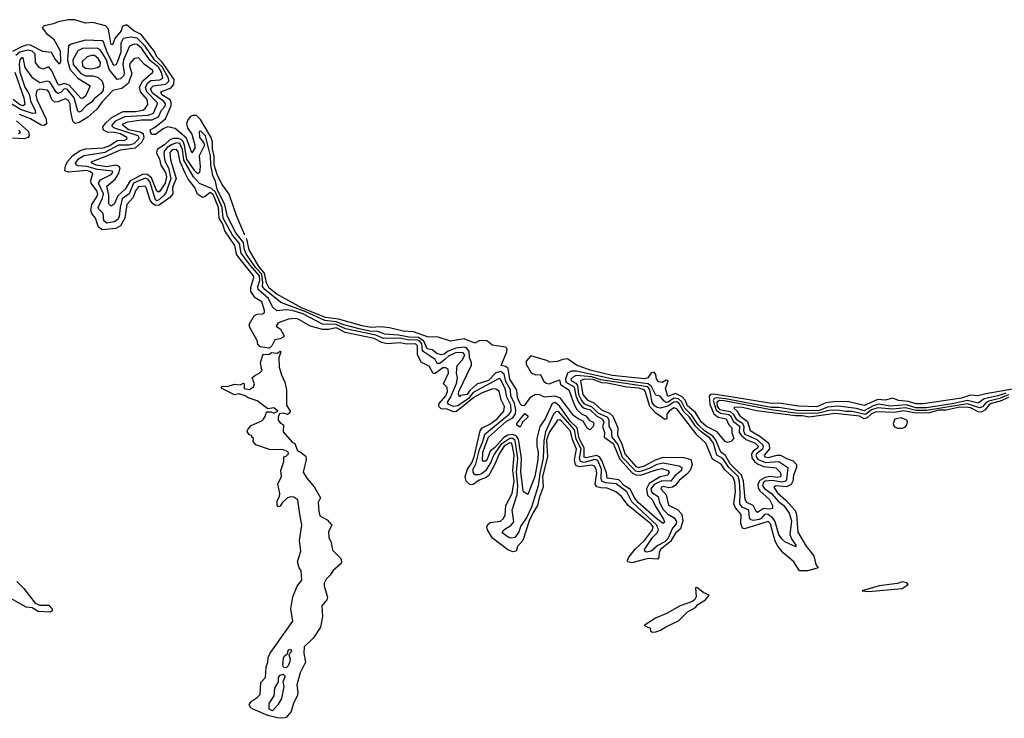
# Model space of a CAD drawing. Extents: x 2472589 to 2662339, y 701009 to 849030.
# Tile 365 of 406: x 2621693 to 2628168, y 754906 to 759499. Entities that reach past the tile are written whole.
import ezdxf

# ---------------------------------------------------------------- set-up
doc = ezdxf.new("R2010")
doc.units = 0

msp = doc.modelspace()

# ---------------------------------------------------------------- linework, layer by layer
at = {"layer": '0CON05XD'}
for points in [[(2623174.5, 758082.3), (2623120.6, 758205), (2623071.2, 758351.2), (2623025, 758416), (2622994.3, 758475), (2622972.8, 758545), (2622971.8, 758601.8), (2622961.9, 758648.1), (2622960.6, 758695), (2622951.1, 758725), (2622882.5, 758842.5), (2622855, 758868.5), (2622830.5, 758869.5), (2622816.3, 758863.7), (2622799.2, 758840.8), (2622790.4, 758815), (2622797.3, 758787.3), (2622825, 758747.5), (2622844.2, 758675), (2622844.2, 758655), (2622825, 758623.8), (2622789.6, 758719.6), (2622714.4, 758784.4), (2622665, 758794.4), (2622637.4, 758782.6), (2622585, 758743.3), (2622565, 758743.8), (2622556.2, 758755), (2622550, 758775), (2622579.8, 758790.2), (2622651.9, 758848.1), (2622690, 758935), (2622690, 758955), (2622681.6, 758971.6), (2622626.9, 759005), (2622621.4, 759025), (2622688.5, 759051.5), (2622705.8, 759075), (2622708, 759105), (2622630.6, 759220.6), (2622595, 759254.7), (2622579, 759289), (2622491, 759401), (2622443.8, 759425), (2622395, 759465.6), (2622367.1, 759455), (2622360, 759425), (2622319.5, 759375), (2622304.2, 759334.2), (2622295, 759336.2), (2622292.1, 759345), (2622276.2, 759436.2), (2622258.3, 759458.3), (2622175, 759480.8), (2622125, 759476.2), (2622055, 759499.2), (2622015, 759498.6), (2621945, 759484.4), (2621915, 759471.1), (2621855, 759459.1), (2621841.9, 759445), (2621868.8, 759408.8), (2621915, 759374.3), (2621958.5, 759295), (2621961.2, 759225), (2621955, 759207.5), (2621923.1, 759245), (2621903, 759283), (2621845, 759290), (2621765, 759332), (2621745, 759333.5), (2621705, 759321.7), (2621645, 759289.1)], [(2624491.8, 757268.2), (2624455, 757238.9), (2624438.1, 757238.1), (2624425.1, 757265.1), (2624347, 757317), (2624341.4, 757325), (2624337.6, 757367.6), (2624323.2, 757385), (2624305, 757394.5), (2624255, 757392.3), (2624195, 757404.6), (2624085, 757404), (2624035, 757426), (2623835, 757466.2), (2623775, 757494.4), (2623685, 757497.9), (2623555.9, 757565), (2623485, 757586.5), (2623445, 757592.1), (2623384.1, 757584.1), (2623355, 757612.3), (2623329.7, 757665), (2623260.9, 757725), (2623259.1, 757745), (2623272.7, 757785), (2623270.2, 757815), (2623208.5, 757885), (2623149.3, 757965), (2623138.2, 758028.2), (2623093.3, 758083.3), (2623030.1, 758195), (2623024.5, 758265), (2622980.1, 758365), (2622955, 758389.2), (2622875, 758421.9), (2622835, 758465.7), (2622773.1, 758575), (2622763.4, 758645), (2622745, 758685.9), (2622725, 758689.1), (2622695, 758679.4), (2622661.7, 758658.3), (2622642.5, 758635), (2622640, 758615), (2622648, 758568), (2622670.7, 758525), (2622687.8, 758455), (2622656.6, 758365), (2622643.5, 758346.5), (2622605, 758313.6), (2622595, 758308.6), (2622585, 758314.2), (2622548.4, 758435), (2622535, 758451.7), (2622517.7, 758457.7), (2622440.6, 758425), (2622413.2, 758355), (2622367.9, 758322.1), (2622353.3, 758265), (2622347.5, 758205), (2622338.1, 758185), (2622315, 758170.6), (2622265, 758161.1), (2622247.2, 758177.2), (2622242.2, 758225), (2622212.8, 758252.8), (2622208.4, 758265), (2622237.9, 758325), (2622243.8, 758355), (2622212, 758425), (2622225, 758445.9), (2622295, 758481.1), (2622305.4, 758495), (2622303.3, 758503.3), (2622205, 758514.3), (2622135, 758534.4), (2622078.6, 758538.6), (2622064.1, 758544.1), (2622060, 758555), (2622079.4, 758585), (2622115, 758607), (2622255, 758629.1), (2622345, 758675.5), (2622413.3, 758676.7), (2622445, 758684.8), (2622477.6, 758717.6), (2622475, 758732.9), (2622459.6, 758740.4), (2622316.8, 758786.8), (2622302.8, 758795), (2622301.4, 758805), (2622325, 758833.6), (2622385, 758862.8), (2622538, 758872), (2622572.4, 758885), (2622600, 758945), (2622597.8, 758955), (2622530.1, 759025), (2622520.3, 759055), (2622536.5, 759083.5), (2622555, 759098.5), (2622615, 759103.7), (2622635, 759114.6), (2622624.8, 759155), (2622605, 759187.4), (2622551.2, 759231.2), (2622495, 759311.9), (2622465, 759336.2), (2622445, 759338.6), (2622415.7, 759324.3), (2622375.9, 759235), (2622371.3, 759205), (2622380.5, 759155), (2622376.9, 759133.1), (2622355, 759110.4), (2622335, 759106.8), (2622280.8, 759170.8), (2622262.8, 759235), (2622233.4, 759285), (2622221.9, 759301.9), (2622203, 759313), (2622105, 759310), (2622076.4, 759293.6), (2622043.5, 759235), (2622045, 759204.6), (2622094.9, 759144.9), (2622125, 759129.4), (2622175, 759129.3), (2622208.5, 759118.5), (2622235.2, 759095.2), (2622243.3, 759065), (2622241.5, 759035), (2622227.7, 759015), (2622185, 758981.2), (2622162.9, 758955), (2622131.3, 758935), (2622095, 758895.4), (2622085, 758891.8), (2622075, 758897.8), (2622051.6, 758985), (2622005, 759042.8), (2621985, 759043.6), (2621965, 759022.5), (2621944.4, 759014.4), (2621932.5, 759022.5), (2621891.6, 759091.6), (2621875, 759095.8), (2621824.8, 759084.8), (2621778.7, 759115), (2621728.2, 759185), (2621715, 759248.6), (2621705, 759248.9), (2621694, 759235), (2621690, 759205), (2621694.8, 759155.2), (2621727.9, 759055), (2621746.2, 759025), (2621757.1, 759005), (2621764.1, 758964.1), (2621794.8, 758905), (2621796.5, 758883.5), (2621776.8, 758883.2), (2621697.7, 758907.7), (2621635, 758948.1)], [(2628177.1, 757042.9), (2628125, 757025.4), (2628035, 757006.5), (2627995, 756978.7), (2627925, 756995.6), (2627825, 756972.5), (2627655, 756946.3), (2627616.9, 756946.9), (2627585, 756946.4), (2627525, 756966.5), (2627415, 756959.2), (2627345, 756970.2), (2627305, 756961), (2627245, 756927.1), (2627195, 756943), (2627075, 756958), (2627005, 756950.9), (2626945, 756927.2), (2626805, 756929.3), (2626685, 756948.4), (2626635, 756949.3), (2626335, 757007.1), (2626275, 757012.9), (2626260.5, 757009.5), (2626253.5, 756995), (2626272.2, 756932.2), (2626301.8, 756911.8), (2626355, 756903.8), (2626366.5, 756895), (2626387.4, 756857.4), (2626404.8, 756845), (2626426, 756826), (2626424.8, 756785), (2626439.7, 756765), (2626469.9, 756739.9), (2626529.2, 756715), (2626548.1, 756695), (2626545, 756681.9), (2626515, 756661.6), (2626504.3, 756645), (2626507.6, 756617.6), (2626524.1, 756594.1), (2626545, 756578), (2626585, 756561.6), (2626665, 756553.4), (2626693.8, 756525), (2626698.6, 756505), (2626695, 756493.3), (2626675, 756488.7), (2626625, 756496.3), (2626595, 756489.8), (2626560.1, 756469.9), (2626546.8, 756445), (2626549.9, 756419.9), (2626560.4, 756400.4), (2626622.5, 756345), (2626642.5, 756305), (2626643.3, 756285), (2626625, 756280.5), (2626585, 756285.5), (2626545, 756259.4), (2626535, 756266), (2626515.2, 756305.2), (2626474.6, 756325), (2626464, 756345), (2626452.4, 756465), (2626440, 756505), (2626365, 756579.4), (2626333.6, 756633.6), (2626302.6, 756655), (2626269.6, 756735), (2626251, 756761), (2626195, 756796.7), (2626154.1, 756835), (2626110.2, 756900.2), (2626066.5, 756945), (2626045, 756988.4), (2626025, 757007.2), (2625995, 757010), (2625957, 756985), (2625943.1, 756983.1), (2625930.3, 756990.3), (2625905, 757023.1), (2625875, 757031.2), (2625847.2, 757087.2), (2625825, 757104.7), (2625605, 757132.4), (2625355, 757188.9), (2625321.8, 757188.2), (2625295, 757174.7), (2625281.9, 757135), (2625285.3, 757115.3), (2625340, 757085), (2625350.5, 757025), (2625367.5, 756985), (2625388.1, 756958.1), (2625405, 756945.9), (2625445, 756934.2), (2625485, 756893.6), (2625525, 756873.3), (2625533.3, 756853.3), (2625526, 756825), (2625538.9, 756785), (2625535.3, 756755), (2625595, 756713.2), (2625639.3, 756609.3), (2625720.4, 756520.4), (2625745, 756506.6), (2625775, 756504.5), (2625885, 756542.8), (2625915, 756547.8), (2625954.2, 756535), (2625964.4, 756524.4), (2625955, 756504.1), (2625905, 756492.8), (2625831.4, 756448.6), (2625814, 756415), (2625822, 756372), (2625855, 756343.3), (2625872.3, 756302.3), (2625926.5, 756215), (2625933.3, 756195), (2625925, 756186.7), (2625885, 756214.7), (2625760.6, 756325), (2625735, 756356.5), (2625709.4, 756409.4), (2625670, 756435), (2625632.7, 756472.7), (2625555.8, 756485.8), (2625550.7, 756519.3), (2625521.9, 756601.9), (2625505.5, 756625.5), (2625485, 756632.9), (2625418.3, 756618.3), (2625405, 756622.5), (2625405.7, 756685), (2625372.2, 756745), (2625359.7, 756815), (2625315, 756856.6), (2625245, 756955.6), (2625215, 756982.8), (2625194.8, 756975), (2625148.8, 756875), (2625112.3, 756825), (2625094.2, 756745), (2625094, 756695), (2625102.3, 756655), (2625100.5, 756605), (2625079.4, 756495), (2625035, 756377.5), (2625005, 756393.8), (2625002.6, 756402.6), (2624988.7, 756525), (2624992.8, 756615), (2624980.6, 756700.6), (2624972, 756742), (2624960.1, 756760.1), (2624935, 756771), (2624903, 756767), (2624877.6, 756752.4), (2624815, 756683.9), (2624787.1, 756662.9), (2624765, 756603.9), (2624755, 756596.9), (2624737.1, 756597.1), (2624738.1, 756655), (2624775, 756754.7), (2624895, 756859.3), (2624935, 756881.6), (2624952.8, 756907.2), (2624955.9, 756935), (2624945.9, 756975), (2624923.6, 757025), (2624921, 757065), (2624890.4, 757120.4), (2624878.2, 757168.2), (2624856, 757186), (2624825, 757177.4), (2624775, 757126.5), (2624698.1, 757101.9), (2624650.5, 757059.5), (2624634.5, 757035), (2624592.3, 757027.7), (2624585, 757020), (2624578, 757038), (2624580.9, 757055), (2624663.2, 757226.8), (2624664.5, 757245), (2624650.4, 757275), (2624648.6, 757318.6), (2624631.8, 757341.8), (2624615, 757345.5), (2624561.3, 757338.7), (2624511.2, 757318.8), (2624485, 757299.5), (2624465, 757296.7), (2624435, 757305.4), (2624405, 757328), (2624371.8, 757335), (2624350.5, 757385), (2624315, 757410), (2624255, 757410.9), (2624185, 757425.8), (2624095, 757432.2), (2624048.9, 757448.9), (2623995, 757451.7), (2623925, 757466.2), (2623825, 757491.9), (2623775, 757511.6), (2623700.5, 757520.5), (2623575, 757577.8), (2623410.3, 757640.3), (2623304.7, 757724.7), (2623290.3, 757745), (2623291.4, 757771.4), (2623284.7, 757825), (2623246.9, 757866.9), (2623184.5, 757955), (2623171, 757985), (2623165, 758035.3), (2623115, 758098.1), (2623059, 758205), (2623042.4, 758282.4), (2622992.5, 758385), (2622980.7, 758435), (2622963.2, 758475), (2622949.3, 758545), (2622948.1, 758605), (2622915, 758735.9), (2622885, 758766.9), (2622872.7, 758765), (2622876.2, 758725), (2622902.4, 758692.4), (2622907.5, 758675), (2622872.4, 758605), (2622880.8, 758535), (2622875.2, 758494.8), (2622865, 758486.4), (2622845, 758504.6), (2622792, 758582), (2622777.4, 758672.6), (2622767.8, 758697.8), (2622755, 758711.2), (2622735, 758718.3), (2622703, 758717), (2622680, 758710), (2622645, 758676.7), (2622596.6, 758645), (2622593.4, 758623.4), (2622613.2, 758583.2), (2622621.6, 758541.6), (2622652, 758495), (2622658.3, 758465), (2622649.3, 758425), (2622615, 758370.9), (2622605, 758365.5), (2622595, 758371.2), (2622560, 758460), (2622530.6, 758480.6), (2622505, 758483.1), (2622420.5, 758439.5), (2622385.8, 758384.2), (2622338.1, 758341.9), (2622315, 758286.2), (2622295, 758273.8), (2622278.8, 758288.8), (2622280, 758345), (2622265.4, 758405), (2622320.3, 758449.7), (2622343.4, 758485), (2622352.9, 758525), (2622346, 758536), (2622325, 758542.3), (2622265, 758530.9), (2622195, 758542.8), (2622168.6, 758555), (2622162, 758565), (2622265, 758603.8), (2622355, 758644), (2622453.9, 758656.1), (2622496.9, 758693.1), (2622512, 758725), (2622506.3, 758746.3), (2622485, 758759.2), (2622409.6, 758775), (2622371.8, 758805), (2622371.5, 758815), (2622405, 758828.6), (2622495, 758840.3), (2622565, 758841.5), (2622605, 758861.1), (2622626.1, 758903.9), (2622648.6, 758931.4), (2622651.3, 758945), (2622641.1, 758961.1), (2622566.6, 759015), (2622552.2, 759045), (2622570, 759065), (2622654, 759076), (2622674.4, 759095), (2622671.1, 759115), (2622628.9, 759188.9), (2622578.8, 759235), (2622518.6, 759325), (2622465, 759377.1), (2622425, 759384.8), (2622374.1, 759375), (2622358.3, 759345), (2622357.3, 759285), (2622335, 759216.9), (2622325, 759201.4), (2622315, 759198.1), (2622305, 759208.1), (2622265, 759291.1), (2622245, 759352.7), (2622235, 759360.9), (2622125, 759364.7), (2622032.5, 759337.5), (2622013.6, 759326.4), (2622007.3, 759232.7), (2622023, 759173), (2622075.1, 759115.1), (2622155.8, 759065), (2622125, 758996), (2622105, 758981.1), (2622095, 758983.5), (2622019.3, 759069.3), (2621985, 759080.5), (2621955, 759069.2), (2621945, 759071.3), (2621905, 759163.1), (2621885, 759188.6), (2621845, 759174.2), (2621821.2, 759185), (2621796.9, 759216.9), (2621795, 759273.1), (2621775, 759291.3), (2621745, 759299.2), (2621694.2, 759285.8), (2621667.1, 759262.9)], [(2622165, 759176.6), (2622205, 759183.8), (2622223.1, 759195), (2622225, 759218.8), (2622209.2, 759245), (2622185, 759263.1), (2622165, 759264.6), (2622136, 759255), (2622103.8, 759225), (2622105, 759196), (2622125, 759180.4), (2622165, 759176.6)], [(2624902.7, 756012.7), (2624801.2, 756091.2), (2624769.4, 756145), (2624765.6, 756165), (2624770.4, 756179.6), (2624787.6, 756192.4), (2624855, 756202.9), (2624875, 756219.4), (2624886.2, 756243.8), (2624890.8, 756305), (2624931.9, 756385), (2624944.5, 756465), (2624934.8, 756535), (2624945.6, 756635), (2624934.1, 756694.1), (2624925.9, 756715), (2624915, 756716.9), (2624879.5, 756695), (2624845, 756644.6), (2624819, 756581), (2624777, 756503), (2624760.3, 756489.7), (2624715, 756471), (2624675, 756442), (2624655, 756441.1), (2624629.8, 756465), (2624621.6, 756495), (2624636.7, 756545), (2624665.6, 756585), (2624681.1, 756625), (2624722, 756795), (2624734.5, 756815.5), (2624785, 756838.7), (2624831.8, 756875), (2624877.5, 756925), (2624882, 756955), (2624859.2, 756999.2), (2624845, 757056.5), (2624825, 757069.6), (2624805, 757071.3), (2624735, 757045.8), (2624680.3, 757015), (2624565, 756922.3), (2624545, 756921), (2624505, 756937.7), (2624465, 756939.6), (2624449.8, 756955), (2624450.9, 756975), (2624495.9, 757025), (2624507, 757055), (2624505, 757080), (2624479.5, 757105), (2624513.2, 757175), (2624511.5, 757201.5), (2624495, 757210), (2624475, 757209.6), (2624425, 757172), (2624412.7, 757172.7), (2624385, 757221.4), (2624334.6, 757244.6), (2624308.9, 757295), (2624308.2, 757355), (2624295, 757367.1), (2624236.7, 757366.7), (2624195, 757374), (2624108.7, 757368.7), (2624075, 757377.7), (2624025, 757403.3), (2623832.3, 757442.3), (2623775, 757474.1), (2623725, 757461.6), (2623685, 757461.8), (2623604.7, 757484.7), (2623525, 757531.1), (2623505, 757535.4), (2623460.9, 757529.1), (2623393.3, 757505), (2623380, 757485), (2623407.5, 757465), (2623430, 757425), (2623430, 757415), (2623405, 757400), (2623370, 757395), (2623350, 757355), (2623335, 757340), (2623275, 757347.5), (2623260, 757365), (2623255, 757390), (2623206.7, 757475), (2623202.5, 757495), (2623235, 757552.5), (2623255, 757562.5), (2623290, 757565), (2623302.5, 757575), (2623303.6, 757586.4), (2623285, 757644.2), (2623240.9, 757670.9), (2623212, 757712), (2623211.9, 757738.1), (2623233.3, 757805), (2623230, 757815), (2623134.8, 757934.8), (2623118.4, 757958.4), (2623108.1, 758015), (2623041.5, 758111.5), (2623029.2, 758155), (2623004.1, 758194.1), (2623000.3, 758265), (2622965, 758350.6), (2622945, 758362.2), (2622913.1, 758336.9), (2622895, 758330.4), (2622863.1, 758353.1), (2622844, 758395), (2622801.2, 758451.2), (2622781, 758491), (2622748.5, 758565), (2622735, 758630.8), (2622725, 758646.1), (2622695, 758644.6), (2622680.8, 758625), (2622685, 758578), (2622721.7, 758455), (2622698.8, 758395), (2622700.8, 758355), (2622680.2, 758329.8), (2622609.9, 758280.1), (2622585, 758276.5), (2622567.7, 758287.7), (2622551.6, 758311.6), (2622525.3, 758395), (2622515, 758405.5), (2622475, 758399.3), (2622454.7, 758374.7), (2622439.2, 758330.8), (2622398.2, 758285), (2622383.4, 758195), (2622355.6, 758144.4), (2622325, 758126.4), (2622235, 758118), (2622211.4, 758135), (2622192.5, 758195), (2622168.2, 758225), (2622161.7, 758245), (2622166.7, 758283.3), (2622201.2, 758335), (2622206.5, 758355), (2622201.2, 758375), (2622162.8, 758425), (2622161.8, 758445), (2622173.2, 758485), (2622159.3, 758499.3), (2622135, 758507.9), (2622015, 758495.8), (2621989.6, 758505), (2621995, 758540.8), (2622010, 758570), (2622043.3, 758606.7), (2622091.7, 758638.3), (2622125, 758649.1), (2622245, 758656.7), (2622285, 758673), (2622335, 758705.7), (2622383.5, 758706.5), (2622400, 758715), (2622397.3, 758725), (2622355, 758748.8), (2622315, 758758.3), (2622270.2, 758760.2), (2622243.2, 758773.2), (2622240, 758795), (2622258.7, 758821.3), (2622300.8, 758859.2), (2622374.5, 758895.5), (2622455, 758896.4), (2622502.5, 758905), (2622518.5, 758915), (2622535, 758942.5), (2622530.6, 758975), (2622487.1, 759025), (2622480.8, 759055), (2622501.8, 759098.2), (2622567.5, 759155), (2622568.6, 759165), (2622513.5, 759203.5), (2622475, 759248), (2622445, 759243.3), (2622418, 759212), (2622414.2, 759195), (2622430.9, 759145), (2622408, 759082), (2622365, 759046.2), (2622305, 759033.5), (2622235, 758958.8), (2622200.2, 758909.8), (2622141.8, 758858.2), (2622085, 758823.3), (2622057.1, 758817.1), (2622042.2, 758832.2), (2622026.6, 758905), (2622024.7, 758945), (2622015, 758967.3), (2621995, 758979.6), (2621969.1, 758970.9), (2621945, 758958.2), (2621925, 758957.3), (2621904.8, 758974.8), (2621885, 759024.3), (2621875, 759035.5), (2621825, 759043.1), (2621806.2, 759033.8), (2621800, 759005), (2621804.7, 758975), (2621867.8, 758845), (2621868.8, 758815), (2621855, 758803.1), (2621835, 758806.7), (2621765, 758847.4), (2621690.8, 758875)], [(2621660.6, 759155), (2621720.5, 758985), (2621727.4, 758942.6), (2621716.6, 758933.4), (2621695, 758940.4), (2621649.7, 758975)], [(2621671.9, 758835), (2621750, 758765), (2621754.6, 758735.4), (2621745.8, 758724.2), (2621725, 758715.8), (2621645, 758721.3)], [(2621688.1, 758775), (2621697.2, 758755), (2621682.2, 758747.8)], [(2628285, 757080), (2628045, 757038.3), (2627993.7, 757026.3), (2627945, 757030.3), (2627885, 757011.6), (2627635, 756973.8), (2627585.7, 756974.3), (2627538.2, 756988.2), (2627472, 756995), (2627435, 757010), (2627385, 756997.7), (2627335, 757001.3), (2627245, 756961.9), (2627145.7, 756985.7), (2627065, 756989.7), (2626995, 756980.9), (2626935, 756954.3), (2626815, 756957.1), (2626685, 756977.9), (2626637.5, 756975), (2626382.3, 757017.7), (2626255, 757037.9), (2626236.2, 757033.8), (2626226.9, 757023.1), (2626232.2, 756972.2), (2626258.5, 756908.5), (2626286, 756886), (2626338.6, 756875), (2626355.8, 756835.8), (2626375.6, 756815), (2626376.9, 756785), (2626390, 756745), (2626372.5, 756725), (2626345, 756718.8), (2626331.2, 756725), (2626280.2, 756790.2), (2626210, 756825), (2626175, 756855.5), (2626137.3, 756917.3), (2626085, 756959.6), (2626068.2, 756998.2), (2626049.5, 757019.5), (2626005, 757041), (2625955, 757021.2), (2625940, 757075), (2625957.5, 757125), (2625945, 757128.1), (2625917, 757113), (2625895, 757118.5), (2625879.5, 757135), (2625876.5, 757166.5), (2625865, 757182), (2625845, 757177.5), (2625822.5, 757145), (2625802.1, 757137.9), (2625589.9, 757160.1), (2625444.4, 757195), (2625355, 757226.9), (2625295, 757269.2), (2625265, 757266), (2625228.3, 757251.7), (2625175, 757247.5), (2625166.2, 757256.2), (2625055, 757288), (2625023.8, 757255), (2625024, 757235), (2625057.3, 757177.3), (2625084.1, 757164.1), (2625117.2, 757167.2), (2625138.2, 757125), (2625155, 757109.1), (2625175, 757105.9), (2625241.7, 757131.7), (2625249.6, 757099.6), (2625304.2, 757065), (2625338, 756968), (2625357.2, 756937.2), (2625387.9, 756907.9), (2625416.7, 756895), (2625437, 756867), (2625465, 756852.5), (2625468.8, 756845), (2625463.3, 756825), (2625445, 756803.3), (2625425, 756813.3), (2625398.8, 756858.8), (2625365, 756873.8), (2625335, 756896.2), (2625250.2, 757010.2), (2625215, 757023.1), (2625165, 757018.6), (2625145, 757017.5), (2625113.6, 757033.6), (2625085, 757035.7), (2625046.7, 757013.3), (2625010, 756960), (2624995, 756962.9), (2624985, 756974.3), (2624966.9, 757015), (2624962.4, 757062.4), (2624916.9, 757135), (2624906, 757206), (2624889.8, 757219.8), (2624860, 757225), (2624896.1, 757316.1), (2624898, 757335), (2624887.5, 757345), (2624799.1, 757359.1), (2624770, 757385), (2624755, 757389.6), (2624715, 757388.4), (2624685, 757372.7), (2624615, 757400.4), (2624525, 757385.4), (2624445, 757410.9), (2624375, 757412.9), (2624283.5, 757446.5), (2624215, 757450.3), (2624125, 757473), (2624065, 757478.8), (2624005, 757475.8), (2623944.4, 757485.6), (2623789.6, 757529.6), (2623705, 757542), (2623545, 757605.1), (2623384.2, 757695), (2623334.2, 757734.2), (2623315, 757769.5), (2623301.7, 757831.7), (2623265, 757875.7), (2623201.7, 757985), (2623186.3, 758056.2), (2623184.5, 758059.5)], [(2623425, 754905.8), (2623385, 754909), (2623324.3, 754924.3), (2623228.5, 754965), (2623213.8, 754975), (2623201.9, 754995), (2623215, 755016.2), (2623255, 755042.5), (2623275, 755063.3), (2623279.7, 755140.3), (2623310, 755175), (2623312.7, 755245), (2623324.5, 755275), (2623327.2, 755305), (2623340.8, 755335), (2623489.5, 755545), (2623475.5, 755625), (2623490, 755705), (2623518, 755775), (2623547.8, 755815), (2623544.4, 755874.4), (2623530.8, 755895), (2623520.8, 755935), (2623541.2, 756005), (2623532.5, 756075), (2623549.1, 756175), (2623532, 756262), (2623522.5, 756342.5), (2623495, 756360.8), (2623475, 756362.9), (2623455, 756355.7), (2623418.5, 756321.5), (2623405, 756300), (2623395, 756296.7), (2623386.2, 756306.2), (2623385.8, 756335), (2623400.9, 756365), (2623403.6, 756385), (2623390.8, 756445), (2623414, 756495), (2623410, 756535), (2623430, 756595), (2623430, 756625), (2623445, 756630), (2623460, 756645), (2623458.3, 756658.3), (2623425, 756670), (2623335, 756673.3), (2623245, 756703.8), (2623227.5, 756725), (2623230, 756745), (2623220, 756755), (2623220, 756765), (2623205, 756770), (2623188.3, 756788.3), (2623192.5, 756805), (2623215, 756830), (2623285, 756862.5), (2623296.4, 756873.6), (2623310, 756895), (2623315, 756920), (2623345, 756920), (2623365, 756912.5), (2623390, 756925), (2623365, 756946.7), (2623325, 756940), (2623253.6, 756993.6), (2623195, 757013.8), (2623175, 757026.7), (2623135, 757040), (2623105, 757032.5), (2623022.5, 757075), (2623020, 757085), (2623025, 757090), (2623057, 757087), (2623105, 757103.8), (2623141.7, 757098.3), (2623165, 757110), (2623170, 757105), (2623170, 757075), (2623205, 757067.5), (2623230, 757085), (2623237.5, 757105), (2623222.5, 757145), (2623239.3, 757160.7), (2623273, 757177), (2623287, 757193), (2623283.3, 757203.3), (2623276.2, 757245), (2623295, 757300), (2623331.7, 757298.3), (2623348.3, 757311.7), (2623385, 757307.5), (2623405, 757320), (2623410, 757315), (2623397.5, 757275), (2623400, 757215), (2623413.6, 757163.6), (2623437.5, 757115), (2623447.5, 757065), (2623448, 756965), (2623472.5, 756925), (2623470, 756915), (2623455, 756902.5), (2623425, 756912.5), (2623401.7, 756908.3), (2623392.5, 756885), (2623392.5, 756865), (2623407, 756847), (2623427.5, 756835), (2623425, 756790), (2623485, 756722.5), (2623503, 756713), (2623520, 756665), (2623538.3, 756658.3), (2623575, 756630), (2623577, 756607), (2623558, 756525), (2623580.8, 756485), (2623628.3, 756428.3), (2623670, 756355), (2623656.1, 756323.9), (2623659.4, 756265), (2623667.3, 756237.3), (2623715, 756211.2), (2623745.8, 756175.8), (2623724, 756135), (2623726.2, 756095), (2623741.2, 756061.2), (2623750.8, 756010.8), (2623805, 755957.5), (2623810, 755935), (2623806.9, 755923.1), (2623752.5, 755875), (2623735, 755847.5), (2623708.3, 755821.7), (2623695.6, 755795), (2623695.6, 755775), (2623717.3, 755702.7), (2623712, 755685), (2623680, 755645), (2623684.5, 755575), (2623670.4, 755505), (2623625.6, 755434.4), (2623564, 755375), (2623561.1, 755331.1), (2623573.3, 755275), (2623537.9, 755205), (2623516.4, 755126.4), (2623522.2, 755075), (2623518.9, 755055), (2623492.5, 755005), (2623478.5, 754951.5), (2623445, 754910.4), (2623425, 754905.8)], [(2628195, 757031.7), (2628135, 757008.4), (2628065, 756991.6), (2628047.7, 756982.3), (2628025, 756954.4), (2628005, 756947.3), (2627925, 756972.4), (2627655, 756930.5), (2627585, 756929), (2627517.4, 756947.4), (2627435, 756937.4), (2627335, 756946.2), (2627295, 756934.2), (2627255, 756903.2), (2627165, 756923.6), (2627123.1, 756923.1), (2627072, 756932), (2627015, 756929.5), (2626948.2, 756911.8), (2626910.3, 756910.3), (2626795, 756912.3), (2626635, 756933), (2626325, 756992.5), (2626295, 756994.7), (2626277.1, 756985), (2626280, 756955), (2626295, 756936.9), (2626365, 756923.1), (2626385.6, 756905.6), (2626405, 756873.5), (2626446.7, 756846.7), (2626455.7, 756825), (2626452.1, 756795), (2626462, 756775), (2626539.2, 756739.2), (2626577.1, 756705), (2626582.8, 756692.8), (2626577.7, 756675), (2626538.3, 756645), (2626533.4, 756635), (2626545, 756610.4), (2626596.8, 756586.8), (2626685, 756595.2), (2626744.7, 756555), (2626736.3, 756475), (2626730.3, 756465), (2626705, 756457.9), (2626640.4, 756470.4), (2626595, 756464.8), (2626581.2, 756455), (2626577.3, 756435), (2626592.8, 756415), (2626636, 756385), (2626681.8, 756331.8), (2626718.6, 756305), (2626752.8, 756255), (2626768, 756205), (2626757.6, 756115), (2626771.4, 756081.4), (2626796, 756045), (2626796.2, 756033.8), (2626725, 756065.6), (2626705, 756085.5), (2626684.8, 756115), (2626658.4, 756205), (2626642.7, 756225), (2626615, 756245.1), (2626592.6, 756247.4), (2626569.5, 756220.5), (2626556, 756214), (2626517.2, 756207.2), (2626501, 756211), (2626491.2, 756225), (2626488.2, 756275), (2626444.6, 756294.6), (2626428.7, 756315), (2626431.4, 756385), (2626426.1, 756465), (2626418, 756495), (2626355.4, 756555.4), (2626316.7, 756615), (2626276.5, 756635), (2626255, 756713.9), (2626232.1, 756747.9), (2626170.9, 756790.9), (2626136.4, 756826.4), (2626097.7, 756885), (2626061, 756921), (2626028.9, 756975), (2626015, 756987.1), (2625995, 756985.4), (2625955, 756958.4), (2625905, 756944.7), (2625885, 756948.8), (2625865, 756963), (2625851.4, 756981.4), (2625835.7, 757065), (2625823.3, 757085), (2625515, 757132), (2625455, 757151.6), (2625355, 757159.5), (2625336, 757154), (2625316.8, 757135), (2625321.5, 757125), (2625349.1, 757109.1), (2625360.9, 757095), (2625367.9, 757035), (2625387.5, 756995), (2625405, 756974.5), (2625455, 756954.1), (2625495, 756913.8), (2625559, 756885), (2625567.4, 756865), (2625567.2, 756827.2), (2625584.8, 756795), (2625584, 756775), (2625587.4, 756755), (2625625.9, 756705), (2625655, 756623.4), (2625743.1, 756533.1), (2625765, 756529.2), (2625785, 756533.4), (2625835, 756550.4), (2625885, 756576.4), (2625925, 756584.5), (2626026.9, 756566.9), (2626047.9, 756555), (2626044.1, 756535), (2626001, 756499), (2625975.1, 756464.9), (2625915, 756467.6), (2625865, 756442.4), (2625842.3, 756415), (2625850.2, 756390.2), (2625890.5, 756365), (2625899.3, 756325), (2625925, 756279.2), (2625955, 756248.3), (2625996.8, 756225), (2626010.9, 756200.9), (2626009.5, 756185), (2625986.5, 756155), (2625955.2, 756084.8), (2625935, 756066.4), (2625888.5, 756041.5), (2625845, 756003.9), (2625815, 755999.1), (2625803.9, 756003.9), (2625802.3, 756015), (2625854.8, 756095), (2625884.8, 756125), (2625892.9, 756145), (2625883.2, 756175), (2625718.1, 756328.1), (2625685, 756394.8), (2625615, 756448.3), (2625544.1, 756454.1), (2625520.7, 756465), (2625515.8, 756485), (2625519.1, 756545), (2625495, 756600.4), (2625475, 756607.9), (2625405, 756588.8), (2625380, 756595), (2625373.5, 756615), (2625385, 756678.1), (2625352.2, 756742.2), (2625341.5, 756801.5), (2625235, 756922.6), (2625218.8, 756921.2), (2625204, 756906), (2625151.4, 756788.6), (2625138.9, 756731.1), (2625136.2, 756616.2), (2625112.4, 756515), (2625103, 756435), (2625057.7, 756295), (2625024.8, 756225), (2624988, 756172), (2624975, 756130.9), (2624948.1, 756095), (2624925, 756089.5), (2624905, 756096.7), (2624865.7, 756125), (2624876.9, 756145), (2624925.6, 756175), (2624941.8, 756198.2), (2624930.7, 756275), (2624963.3, 756376.7), (2624967.8, 756432.2), (2624960, 756525), (2624969.7, 756615), (2624951.6, 756731.6), (2624935, 756745.6), (2624915, 756745.8), (2624857.9, 756705), (2624811.4, 756638.6), (2624789.9, 756585), (2624755, 756532.8), (2624735, 756515.3), (2624715, 756506.2), (2624685, 756507.5), (2624674, 756524), (2624674.6, 756545.4), (2624693, 756577), (2624716.1, 756673.9), (2624738.6, 756725), (2624751.1, 756775), (2624911.2, 756905), (2624923.9, 756926.1), (2624922.7, 756965), (2624896.6, 757016.6), (2624885.2, 757075), (2624855, 757133.3), (2624845, 757141.1), (2624675, 757047.1), (2624645, 757009.5), (2624575, 756961), (2624545, 756955.2), (2624510.7, 756970.7), (2624505.8, 756985), (2624524.9, 757015.1), (2624565, 757108), (2624571.5, 757145), (2624564.4, 757175), (2624569.7, 757225), (2624605, 757263.7), (2624619.5, 757295), (2624609.8, 757309.8), (2624565, 757310.4), (2624515, 757288), (2624491.8, 757268.2)], [(2628195, 757015.1), (2628139.7, 756990.3), (2628082, 756975), (2628065, 756964.3), (2628039.1, 756930.9), (2628015, 756919.4), (2627995, 756921), (2627945, 756947.4), (2627915, 756951.2), (2627865, 756948.4), (2627785, 756931.3), (2627735, 756931.4), (2627674.9, 756915.1), (2627585, 756911.3), (2627507.2, 756927.2), (2627445, 756917.1), (2627325, 756921.3), (2627295, 756908.7), (2627265, 756881.2), (2627245, 756875.8), (2627215, 756893), (2627055, 756909.4), (2626885, 756886.7), (2626840, 756895), (2626794.1, 756894.1), (2626537.4, 756927.4), (2626445, 756948.6), (2626395, 756952.5), (2626388.6, 756945), (2626408.5, 756928.5), (2626429.4, 756895), (2626478.4, 756858.4), (2626497.1, 756797.1), (2626560.9, 756760.9), (2626610.4, 756720.4), (2626621.6, 756705), (2626622.7, 756677.3), (2626587.5, 756635), (2626591.9, 756625), (2626615, 756620), (2626673.9, 756636.1), (2626695, 756635.3), (2626735, 756613.1), (2626778.3, 756598.3), (2626801.6, 756575), (2626801.3, 756555), (2626781.6, 756505), (2626778, 756465), (2626766.2, 756443.8), (2626735, 756428.3), (2626665, 756434.5), (2626651.1, 756425), (2626675, 756388), (2626729.8, 756339.8), (2626791.4, 756271.4), (2626801.4, 756245), (2626809.8, 756129.8), (2626865, 756036.9), (2626915.4, 755975), (2626927.6, 755917.6), (2626943.3, 755895), (2626875, 755874.6), (2626821.2, 755875), (2626783.8, 755935), (2626714, 755994), (2626678, 756038), (2626660.1, 756070.1), (2626649.5, 756110.5), (2626629.2, 756185), (2626615, 756200.8), (2626458.6, 756151.4), (2626445, 756155.6), (2626435.3, 756185), (2626437.3, 756245), (2626399.7, 756289.7), (2626388.9, 756315), (2626400.6, 756395), (2626395, 756461.2), (2626385, 756489.2), (2626330, 756540), (2626305, 756576.1), (2626249.6, 756609.6), (2626204, 756715), (2626147.8, 756767.8), (2626015, 756939.6), (2625995, 756946.6), (2625963.8, 756925), (2625949.2, 756905), (2625949.2, 756875), (2625935, 756871.1), (2625874.2, 756914.2), (2625835.7, 756955.7), (2625807, 757057), (2625799.5, 757065), (2625765, 757076.6), (2625685, 757083.4), (2625555, 757109.6), (2625521.1, 757111.1), (2625465, 757132.6), (2625405, 757135.8), (2625381.6, 757125), (2625395.3, 757035), (2625425, 756999.2), (2625469.4, 756979.4), (2625517.7, 756935), (2625571.6, 756911.6), (2625592.3, 756892.3), (2625627.1, 756815), (2625623.4, 756765), (2625651.4, 756711.4), (2625671.2, 756645), (2625745, 756562.4), (2625765, 756555.9), (2625802.1, 756565), (2625874.9, 756605.1), (2625925, 756623), (2626061.1, 756621.1), (2626106.8, 756606.8), (2626115.4, 756575), (2626100.8, 756535), (2626079.7, 756510.3), (2626029.6, 756470.4), (2626003.3, 756436.7), (2625985, 756424.6), (2625962, 756422), (2625925, 756429.1), (2625912.9, 756425), (2625910, 756415), (2625943.8, 756375), (2625958.3, 756308.3), (2626019.5, 756279.5), (2626047.2, 756247.2), (2626053, 756205), (2626038.5, 756151.5), (2626005, 756123.1), (2625972, 756068), (2625907.2, 756015), (2625898.1, 755995), (2625895.3, 755964.7), (2625887.1, 755952.9), (2625825, 755957), (2625717.7, 755927.7), (2625692.2, 755935), (2625690, 755945), (2625698.9, 755965), (2625741.1, 756018.9), (2625801.7, 756075), (2625853.5, 756145), (2625857.7, 756165), (2625842.5, 756185), (2625695.1, 756305.1), (2625650.4, 756365), (2625613.3, 756395), (2625555, 756418.6), (2625515, 756421.5), (2625488.2, 756428.2), (2625476.2, 756445), (2625487.8, 756517.8), (2625484.3, 756544.3), (2625473.8, 756563.8), (2625455, 756570.3), (2625375, 756559.6), (2625355.2, 756565.2), (2625346.8, 756575), (2625342.3, 756605), (2625354.3, 756675), (2625328.7, 756738.7), (2625315, 756793.5), (2625255, 756860.4), (2625245, 756867.3), (2625228.6, 756865), (2625175, 756785.9), (2625157.9, 756735), (2625163.2, 756625), (2625131.2, 756495), (2625135.2, 756425), (2625109.1, 756355), (2625098.3, 756305), (2625066.6, 756255), (2625044, 756205), (2625000.8, 756075), (2624967.1, 756035), (2624956.7, 756005), (2624935, 755999.4), (2624902.7, 756012.7)], [(2624985, 756820), (2624962.3, 756832.3), (2624962, 756845), (2625015, 756910), (2625033.3, 756895), (2625033.3, 756885), (2625002.5, 756855), (2624985, 756820)], [(2627465, 756814), (2627495, 756814.2), (2627515, 756820.8), (2627527.5, 756835), (2627530.8, 756855), (2627525.6, 756865.6), (2627489.5, 756880.5), (2627448, 756872), (2627437.5, 756845), (2627444, 756825), (2627465, 756814)], [(2621674.5, 755804.5), (2621719.7, 755759.7), (2621793.9, 755663.9), (2621825, 755650), (2621885, 755650), (2621907.5, 755625), (2621907, 755613), (2621895, 755603.8)], [(2625853, 755473), (2625875, 755473.8), (2625907.5, 755485), (2625941.7, 755508.3), (2626025, 755547.5), (2626083.6, 755606.4), (2626136.4, 755633.6), (2626152.5, 755655), (2626202.5, 755685), (2626227.5, 755715), (2626191.7, 755731.7), (2626145, 755766.7), (2626137, 755763), (2626141.4, 755705), (2626133.2, 755686.8), (2626117, 755673), (2626035, 755645.8), (2625945.7, 755594.3), (2625873.3, 755565), (2625800, 755515), (2625838.3, 755498.3), (2625841.7, 755481.7), (2625853, 755473)], [(2627275, 755739.5), (2627325, 755744.6), (2627495, 755759.5), (2627535.9, 755785.9), (2627527.5, 755797.5), (2627495, 755802.5), (2627465, 755791.5), (2627345, 755777.5), (2627232.5, 755745), (2627275, 755739.5)], [(2621895, 755603.8), (2621815, 755608), (2621775, 755632.9), (2621735, 755636.2), (2621615, 755704.6)], [(2623445, 755238), (2623430.3, 755240.3), (2623423, 755253), (2623428, 755302), (2623434.5, 755315.5), (2623451.7, 755328.3), (2623460, 755355), (2623475, 755361.4), (2623479.5, 755345), (2623462.5, 755325), (2623470.9, 755295), (2623467.9, 755272.1), (2623459.1, 755250.9), (2623445, 755238)], [(2623355, 754953.9), (2623332.5, 754965), (2623333.6, 755003.6), (2623366.8, 755053.2), (2623371.5, 755105), (2623394, 755145), (2623395.6, 755175), (2623405, 755189.2), (2623425, 755196.7), (2623435.9, 755185.9), (2623436.1, 755176.1), (2623423.8, 755145), (2623430, 755115), (2623414.2, 755035.8), (2623390.8, 754995), (2623355, 754953.9)]]:
    msp.add_lwpolyline(points, dxfattribs=at)

doc.saveas('drawing.dxf')
